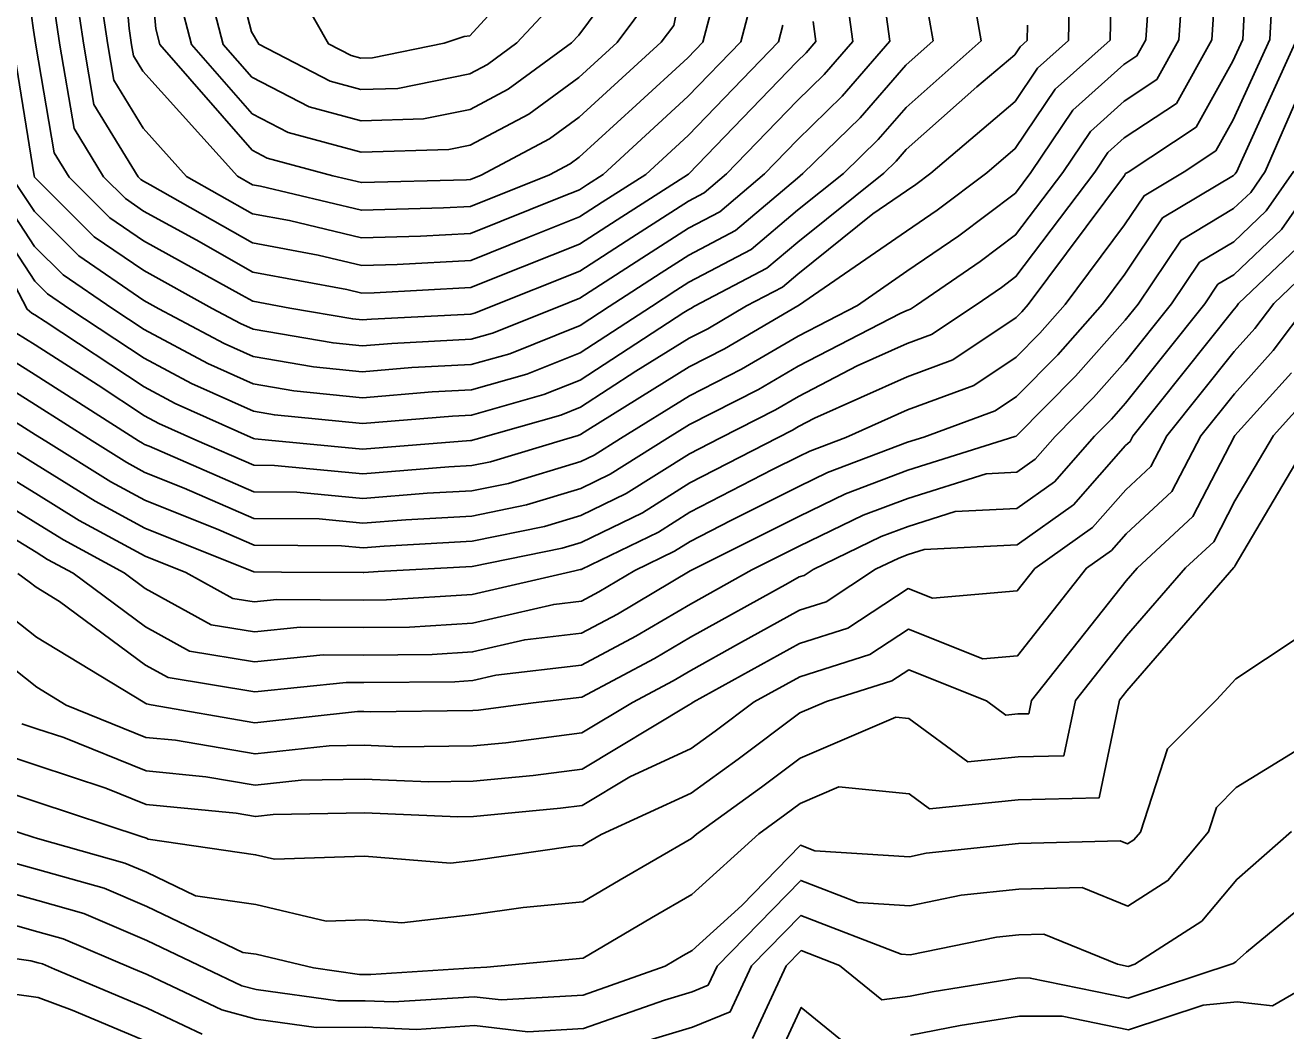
# Model space of a CAD drawing. Extents: x 42655 to 43811, y -141820 to -141156.
# Drawn here: x 43493.8 to 43552.6, y -141291.4 to -141244.4 of the extents above; entities that cross this region are included whole.
import ezdxf

# ---------------------------------------------------------------- set-up
doc = ezdxf.new("R2010")
doc.units = 0
doc.layers.add('ZE_HICN', color=7, linetype='Continuous')
doc.layers.add('ZE_LWCN', color=7, linetype='Continuous')

msp = doc.modelspace()

# ---------------------------------------------------------------- linework, layer by layer
at = {"layer": 'ZE_HICN'}
for points in [[(43493.179, -141251.53), (43494.231, -141253.13), (43496.295, -141255.19), (43499.339, -141257.274), (43500.039, -141257.66), (43503.086, -141259.282), (43504.44, -141259.889), (43507.257, -141260.378), (43509.531, -141260.606), (43511.849, -141260.413), (43514.618, -141260.271), (43516.414, -141259.762), (43519.697, -141258.445), (43521.054, -141257.561), (43523.483, -141255.986), (43524.77, -141255.161), (43526.948, -141254.015), (43529.841, -141251.565), (43530.103, -141251.355), (43532.773, -141248.747), (43534.904, -141246.292), (43536.176, -141245.163), (43535.153, -141239.348)], [(43503.262, -141240.471), (43504.368, -141244.733), (43504.697, -141245.313), (43508.03, -141247.037), (43509.469, -141247.427), (43511.196, -141247.374), (43514.553, -141246.698), (43515.377, -141246.262), (43516.745, -141245.256), (43519.62, -141242.147)], [(43497.296, -141242.955), (43497.65, -141245.346), (43497.932, -141246.99), (43499.301, -141249.233), (43501.333, -141251.491), (43504.408, -141253.232), (43506.128, -141253.55), (43509.501, -141254.353), (43512.246, -141254.278), (43514.589, -141254.151), (43518.803, -141252.457), (43519.667, -141252.113), (43520.048, -141251.866), (43520.777, -141251.399), (43524.734, -141247.755), (43527.196, -141245.206), (43527.828, -141242.815)], [(43492.604, -141259.704), (43494.267, -141260.748), (43499.089, -141263.827), (43499.274, -141263.943), (43499.371, -141263.996), (43499.582, -141264.08), (43504.47, -141266.217), (43506.48, -141266.227), (43509.559, -141266.519), (43512.568, -141266.28), (43514.646, -141266.165), (43516.354, -141265.817), (43519.727, -141264.799), (43520.359, -141264.493), (43521.586, -141263.721), (43524.801, -141261.727), (43527.237, -141260.489), (43529.876, -141258.94), (43532.647, -141257.506), (43534.949, -141255.916), (43537.371, -141254.263), (43540.02, -141252.264), (43540.745, -141251.304), (43542.697, -141248.397), (43545.08, -141246.268), (43545.692, -141245.862), (43546.107, -141245.116), (43546.197, -141243.749)], [(43490.292, -141265.191), (43494.3, -141267.657), (43495.582, -141268.459), (43498.42, -141269.993), (43499.403, -141270.723), (43502.482, -141272.417), (43504.501, -141272.752), (43506.627, -141272.531), (43509.588, -141272.546), (43511.73, -141272.526), (43514.675, -141272.341), (43518.466, -141271.464), (43519.758, -141271.313), (43520.574, -141270.879), (43522.256, -141269.88), (43524.105, -141268.987), (43524.833, -141268.529), (43526.739, -141267.545), (43529.909, -141265.959), (43531.254, -141265.308), (43534.987, -141263.893), (43535.749, -141263.654), (43539.066, -141262.424), (43540.065, -141261.757), (43541.993, -141259.808), (43544.077, -141257.451), (43545.126, -141256.044), (43546.887, -141253.423), (43550.192, -141251.445), (43550.278, -141251.364), (43550.351, -141251.259), (43550.533, -141250.843), (43553.155, -141245.083)], [(43493.635, -141277.038), (43494.346, -141277.271), (43495.6, -141277.686), (43499.443, -141279.24), (43502.229, -141279.51), (43504.534, -141279.909), (43506.682, -141279.677), (43509.621, -141279.617), (43512.639, -141279.743), (43514.71, -141279.72), (43517.506, -141279.453), (43519.795, -141279.153), (43524.759, -141276.164), (43524.869, -141276.114), (43524.912, -141276.083), (43524.982, -141276.03), (43529.944, -141273.29), (43532.204, -141272.575), (43535.02, -141270.73), (43536.147, -141271.178), (43540.108, -141270.828), (43540.923, -141269.792), (43543.616, -141267.882), (43545.174, -141266.111), (43546.344, -141265.026), (43547.086, -141263.6), (43550.231, -141259.654), (43551.193, -141258.588), (43552.075, -141257.413), (43553.887, -141255.693)], [(43490.93, -141284.339), (43494.384, -141285.296), (43496.528, -141285.896), (43499.481, -141287.154), (43502.211, -141288.463), (43503.909, -141289.266), (43504.58, -141289.447), (43508.396, -141289.978), (43509.67, -141289.972), (43510.995, -141290.026), (43514.757, -141289.779), (43516.018, -141289.923), (43519.845, -141289.706), (43523.666, -141288.362), (43524.514, -141287.86), (43524.923, -141287.624), (43527.249, -141285.516), (43529.988, -141282.71), (43530.65, -141282.966), (43535.079, -141283.244), (43535.858, -141283.086), (43540.164, -141282.632), (43544.911, -141282.51), (43545.252, -141282.649), (43545.551, -141282.458), (43545.854, -141282.094), (43547.117, -141278.209), (43549.402, -141275.914), (43550.304, -141274.945), (43553.084, -141273.111)]]:
    msp.add_lwpolyline(points, dxfattribs=at)
at = {"layer": 'ZE_LWCN'}
for points in [[(43498.192, -141239.181), (43498.657, -141244.587), (43498.768, -141245.341), (43498.857, -141245.859), (43499.288, -141246.565), (43503.71, -141251.48), (43504.402, -141251.871), (43504.788, -141251.943), (43509.495, -141253.064), (43513.324, -141252.959), (43514.583, -141252.89), (43518.264, -141251.411), (43519.239, -141250.895), (43519.66, -141250.585), (43522.314, -141248.164), (43524.726, -141245.943), (43525.429, -141245.214), (43526.488, -141241.208)], [(43499.415, -141239.175), (43499.89, -141244.596), (43500.081, -141245.334), (43504.394, -141250.265), (43505.094, -141250.627), (43508.163, -141251.459), (43509.489, -141251.775), (43514.403, -141251.64), (43514.577, -141251.63), (43515.084, -141251.426), (43518.273, -141249.737), (43519.651, -141248.723), (43523.487, -141245.224), (43524.072, -141244.437), (43524.704, -141241.284)], [(43491.099, -141261.545), (43494.281, -141263.543), (43494.758, -141263.848), (43497.797, -141265.75), (43499.383, -141266.607), (43502.841, -141267.99), (43504.481, -141268.707), (43508.564, -141268.728), (43509.57, -141268.823), (43510.553, -141268.745), (43514.657, -141268.517), (43518.032, -141267.829), (43519.739, -141267.314), (43521.857, -141266.291), (43524.813, -141264.43), (43526.229, -141263.699), (43528.816, -141262.383), (43529.889, -141261.754), (43532.637, -141260.331), (43534.965, -141259.291), (43536.103, -141258.869), (43538.182, -141257.479), (43539.374, -141256.666), (43540.039, -141256.164), (43543.72, -141251.29), (43544.34, -141250.368), (43545.096, -141249.692), (43547.536, -141248.074), (43549.191, -141245.102), (43549.547, -141239.652)], [(43492.564, -141263.858), (43494.287, -141264.918), (43497.059, -141266.653), (43499.389, -141267.913), (43504.471, -141269.945), (43504.487, -141269.952), (43505.759, -141269.958), (43509.575, -141269.979), (43509.607, -141269.978), (43510.269, -141269.937), (43514.662, -141269.693), (43518.87, -141268.835), (43519.745, -141268.571), (43522.607, -141267.19), (43524.82, -141265.796), (43528.907, -141263.686), (43529.606, -141263.331), (43529.896, -141263.161), (43530.638, -141262.777), (43534.973, -141260.839), (43537.091, -141260.054), (43540.048, -141258.078), (43540.321, -141257.801), (43540.616, -141257.468), (43545.104, -141251.445), (43545.164, -141251.356), (43545.286, -141251.283), (43548.458, -141249.18), (43550.167, -141246.111), (43550.629, -141245.095), (43550.905, -141239.86)], [(43493.357, -141258.783), (43494.261, -141259.35), (43497.209, -141261.233), (43499.365, -141262.658), (43500.034, -141263.014), (43501.816, -141263.814), (43504.464, -141264.972), (43505.438, -141264.977), (43509.554, -141265.367), (43513.576, -141265.048), (43514.64, -141264.988), (43515.515, -141264.81), (43519.086, -141263.733), (43519.603, -141263.586), (43519.721, -141263.539), (43520.058, -141263.319), (43524.794, -141260.382), (43526.447, -141259.542), (43529.869, -141257.533), (43529.896, -141257.519), (43534.94, -141254.038), (43536.37, -141253.062), (43538.685, -141251.314), (43540.01, -141250.189), (43541.876, -141247.412), (43544.436, -141245.124), (43544.549, -141239.565)], [(43493.534, -141239.972), (43494.191, -141244.66), (43494.295, -141245.362), (43495.158, -141250.383), (43495.85, -141251.517), (43497.749, -141253.412), (43499.326, -141254.492), (43503.915, -141257.023), (43504.427, -141257.313), (43506.149, -141257.631), (43509.087, -141258.141), (43509.52, -141258.184), (43509.961, -141258.147), (43514.606, -141257.91), (43514.82, -141257.849), (43515.474, -141257.587), (43519.685, -141255.909), (43522.109, -141254.338), (43524.758, -141252.641), (43525.484, -141252.258), (43526.531, -141251.372), (43529.824, -141247.965), (43531.09, -141246.728), (43532.432, -141245.181), (43532.059, -141242.444)], [(43494.574, -141239.69), (43495.413, -141245.357), (43496.083, -141249.252), (43497.46, -141251.51), (43498.476, -141252.523), (43499.319, -141253.101), (43501.774, -141254.454), (43504.421, -141255.952), (43508.807, -141256.763), (43509.514, -141256.932), (43510.089, -141256.916), (43514.601, -141256.671), (43515.727, -141256.218), (43519.679, -141254.644), (43521.422, -141253.514), (43524.752, -141251.38), (43529.815, -141246.142), (43530.248, -141245.719), (43530.707, -141245.189), (43530.58, -141244.253)], [(43504.751, -141239.643), (43507.958, -141245.297), (43509.008, -141245.841), (43509.462, -141245.963), (43510.006, -141245.947), (43513.359, -141245.272), (43514.29, -141244.958), (43514.545, -141244.918), (43517.27, -141241.935)], [(43493.234, -141245.367), (43494.223, -141251.458), (43494.233, -141251.514), (43494.24, -141251.525), (43497.022, -141254.301), (43499.333, -141255.883), (43502.533, -141257.648), (43503.849, -141258.348), (43504.434, -141258.611), (43508.172, -141259.26), (43509.525, -141259.395), (43510.905, -141259.28), (43514.612, -141259.09), (43515.617, -141258.805), (43518.695, -141257.572), (43519.691, -141257.175), (43522.796, -141255.162), (43524.764, -141253.901), (43526.216, -141253.137), (43528.31, -141251.363), (43529.832, -141249.788), (43531.931, -141247.738), (43534.157, -141245.173), (43533.538, -141240.635)], [(43490.362, -141263.869), (43494.294, -141266.288), (43496.32, -141267.556), (43499.396, -141269.218), (43501.299, -141269.979), (43503.49, -141271.184), (43504.494, -141271.351), (43505.552, -141271.241), (43509.582, -141271.263), (43510.669, -141271.252), (43514.668, -141271.001), (43519.455, -141269.893), (43519.709, -141269.842), (43519.751, -141269.829), (43523.356, -141268.088), (43524.826, -141267.162), (43528.677, -141265.175), (43529.902, -141264.562), (43530.422, -141264.31), (43532.109, -141263.671), (43534.98, -141262.387), (43538.078, -141261.239), (43540.056, -141259.917), (43541.157, -141258.805), (43542.347, -141257.46), (43545.115, -141253.744), (43546.025, -141252.39), (43547.895, -141251.271), (43549.38, -141250.286), (43550.18, -141248.849), (43551.892, -141245.089), (43552.092, -141241.285)], [(43491.852, -141260.624), (43494.274, -141262.145), (43496.924, -141263.837), (43498.536, -141264.846), (43499.377, -141265.301), (43501.212, -141266.035), (43504.475, -141267.462), (43507.522, -141267.477), (43509.565, -141267.671), (43511.561, -141267.512), (43514.651, -141267.341), (43517.193, -141266.823), (43519.733, -141266.056), (43521.108, -141265.392), (43523.779, -141263.71), (43524.807, -141263.073), (43528.026, -141261.436), (43529.882, -141260.347), (43534.637, -141257.886), (43534.958, -141257.742), (43535.115, -141257.684), (43535.402, -141257.493), (43538.372, -141255.464), (43540.029, -141254.214), (43542.232, -141251.297), (43543.518, -141249.382), (43545.088, -141247.98), (43546.614, -141246.968), (43547.649, -141245.109), (43547.872, -141241.7)], [(43495.935, -141241.322), (43496.532, -141245.351), (43497.008, -141248.121), (43499.07, -141251.502), (43499.203, -141251.634), (43499.313, -141251.709), (43499.633, -141251.886), (43504.414, -141254.592), (43507.467, -141255.157), (43509.508, -141255.643), (43511.167, -141255.597), (43514.595, -141255.411), (43517.265, -141254.338), (43519.673, -141253.378), (43520.735, -141252.69), (43522.764, -141251.39), (43524.743, -141249.568), (43528.962, -141245.198), (43529.167, -141244.422)], [(43493.3, -141256.544), (43493.887, -141257.689), (43494.11, -141257.862), (43494.254, -141257.953), (43494.725, -141258.254), (43499.358, -141261.315), (43500.797, -141262.081), (43504.458, -141263.725), (43504.513, -141263.735), (43505.152, -141263.799), (43509.548, -141264.215), (43514.584, -141263.815), (43514.634, -141263.812), (43514.676, -141263.804), (43514.846, -141263.753), (43518.805, -141262.63), (43519.715, -141262.265), (43522.296, -141260.581), (43524.788, -141259.036), (43525.657, -141258.594), (43527.47, -141257.53), (43529.144, -141256.649), (43529.862, -141256.042), (43533.371, -141253.236), (43534.932, -141252.159), (43535.368, -141251.861), (43536.076, -141251.327), (43540, -141247.996), (43541.054, -141246.426), (43542.501, -141245.133), (43542.565, -141241.991)], [(43502.138, -141241.846), (43503.039, -141245.32), (43504.378, -141246.851), (43507.051, -141248.234), (43509.476, -141248.891), (43512.386, -141248.802), (43514.561, -141248.364), (43516.342, -141247.42), (43519.302, -141245.243), (43519.633, -141244.886), (43521.904, -141241.836)], [(43492.123, -141251.535), (43494.239, -141254.752), (43495.569, -141256.079), (43497.893, -141257.67), (43499.346, -141258.63), (43502.323, -141260.215), (43504.446, -141261.168), (43506.343, -141261.497), (43509.537, -141261.816), (43512.793, -141261.545), (43514.623, -141261.452), (43517.211, -141260.718), (43519.703, -141259.719), (43523.026, -141257.551), (43524.17, -141256.81), (43524.776, -141256.421), (43527.68, -141254.893), (43529.848, -141253.057), (43531.988, -141251.346), (43533.615, -141249.757), (43534.913, -141248.261), (43538.417, -141245.153), (43537.996, -141242.758)], [(43501.014, -141243.221), (43501.56, -141245.327), (43504.386, -141248.558), (43506.073, -141249.43), (43509.483, -141250.355), (43513.576, -141250.229), (43514.569, -141250.029), (43517.308, -141248.578), (43519.642, -141246.862), (43521.427, -141245.233), (43522.988, -141243.137)], [(43491.068, -141251.54), (43494.247, -141256.374), (43494.842, -141256.967), (43495.882, -141257.68), (43499.352, -141259.973), (43501.56, -141261.148), (43504.452, -141262.447), (43505.428, -141262.616), (43509.543, -141263.027), (43513.737, -141262.678), (43514.629, -141262.632), (43518.008, -141261.674), (43519.709, -141260.992), (43524.535, -141257.844), (43524.782, -141257.691), (43524.868, -141257.647), (43525.047, -141257.542), (43528.412, -141255.771), (43529.855, -141254.549), (43533.872, -141251.337), (43534.456, -141250.767), (43534.922, -141250.23), (43538.222, -141247.304), (43539.989, -141245.803), (43540.233, -141245.441), (43540.567, -141245.143), (43540.582, -141244.418)], [(43492.629, -141267.994), (43494.307, -141269.027), (43494.843, -141269.362), (43496.031, -141270.004), (43499.411, -141272.514), (43501.474, -141273.649), (43504.507, -141274.152), (43507.702, -141273.82), (43509.594, -141273.83), (43512.792, -141273.799), (43514.681, -141273.681), (43517.114, -141273.118), (43519.765, -141272.809), (43521.44, -141271.917), (43524.839, -141269.899), (43524.896, -141269.868), (43529.915, -141267.356), (43532.086, -141266.306), (43534.993, -141265.204), (43539.989, -141263.633), (43540.054, -141263.609), (43540.074, -141263.596), (43542.829, -141260.811), (43545.136, -141258.202), (43545.741, -141257.443), (43547.748, -141254.456), (43550.2, -141252.99), (43551, -141252.229), (43551.679, -141251.253), (43553.375, -141247.367)], [(43492.836, -141271.816), (43494.325, -141273), (43499.311, -141276.01), (43499.428, -141276.097), (43499.459, -141276.114), (43499.675, -141276.15), (43504.521, -141276.988), (43509.303, -141276.471), (43509.606, -141276.465), (43509.918, -141276.478), (43514.694, -141276.425), (43514.96, -141276.399), (43517.504, -141276.065), (43519.779, -141275.8), (43523.171, -141273.995), (43524.854, -141272.996), (43529.417, -141270.468), (43529.929, -141270.185), (43530.153, -141270.114), (43530.571, -141269.841), (43533.75, -141268.303), (43535.006, -141267.827), (43537.212, -141267.133), (43540.09, -141266.985), (43541.836, -141265.747), (43543.711, -141263.616), (43544.501, -141262.817), (43545.155, -141262.078), (43548.863, -141257.429), (43549.471, -141256.523), (43550.214, -141256.079), (43552.443, -141253.961), (43554.336, -141251.24)], [(43493.458, -141270.017), (43493.989, -141270.407), (43494.314, -141270.666), (43495.405, -141271.325), (43499.42, -141274.306), (43500.466, -141274.882), (43504.514, -141275.553), (43508.777, -141275.11), (43509.6, -141275.114), (43513.854, -141275.073), (43514.687, -141275.02), (43515.761, -141274.772), (43519.772, -141274.305), (43522.306, -141272.956), (43524.847, -141271.447), (43527.722, -141269.854), (43529.922, -141268.754), (43532.918, -141267.304), (43535, -141266.516), (43538.658, -141265.365), (43540.082, -141265.292), (43540.946, -141264.679), (43541.874, -141263.625), (43543.665, -141261.814), (43545.146, -141260.14), (43547.302, -141257.436), (43548.61, -141255.49), (43550.207, -141254.534), (43551.722, -141253.095), (43553.008, -141251.246)], [(43491.684, -141273.226), (43494.337, -141275.335), (43495.718, -141276.169), (43499.436, -141277.672), (43500.807, -141277.805), (43504.527, -141278.449), (43507.992, -141278.074), (43509.614, -141278.041), (43511.278, -141278.111), (43514.702, -141278.072), (43516.233, -141277.926), (43519.787, -141277.46), (43522.14, -141276.043), (43524.037, -141275.033), (43524.861, -141274.544), (43527.096, -141273.306), (43529.936, -141271.738), (43531.178, -141271.345), (43533.495, -141269.827), (43534.583, -141269.301), (43535.012, -141269.138), (43535.767, -141268.901), (43540.098, -141268.678), (43542.726, -141266.814), (43545.164, -141264.043), (43545.367, -141263.855), (43545.496, -141263.607), (43550.222, -141257.679), (43550.333, -141257.556), (43550.434, -141257.421), (43553.165, -141254.827)], [(43492.533, -141278.386), (43494.354, -141278.982), (43497.568, -141280.047), (43499.451, -141280.808), (43503.65, -141281.215), (43504.541, -141281.369), (43505.371, -141281.28), (43509.629, -141281.194), (43514, -141281.376), (43514.718, -141281.368), (43518.779, -141280.98), (43519.803, -141280.846), (43522.025, -141279.508), (43524.879, -141278.196), (43525.998, -141277.386), (43527.825, -141276.016), (43529.951, -141274.842), (43533.229, -141273.805), (43535.029, -141272.626), (43538.505, -141274.006), (43540.123, -141273.863), (43543.334, -141269.78), (43544.506, -141268.949), (43545.184, -141268.179), (43547.32, -141266.198), (43548.676, -141263.592), (43550.241, -141261.629), (43552.053, -141259.62), (43553.717, -141257.406)], [(43491.431, -141279.733), (43494.362, -141280.694), (43499.254, -141282.314), (43499.419, -141282.361), (43499.458, -141282.377), (43499.546, -141282.419), (43504.55, -141283.15), (43505.439, -141283.361), (43509.638, -141283.218), (43513.651, -141283.551), (43514.727, -141283.423), (43519.367, -141282.759), (43519.812, -141282.718), (43520.09, -141282.553), (43520.681, -141282.213), (43524.889, -141280.278), (43527.085, -141278.689), (43529.959, -141276.534), (43531.204, -141276), (43534.255, -141275.035), (43535.038, -141274.522), (43538.672, -141275.965), (43539.578, -141276.636), (43540.135, -141276.58), (43540.641, -141276.568), (43540.768, -141275.955), (43545.194, -141270.362), (43545.709, -141269.769), (43548.297, -141267.369), (43550.25, -141263.615), (43550.268, -141263.585), (43552.913, -141260.651)], [(43553.773, -141261.683), (43552.066, -141263.576), (43550.264, -141266.636), (43549.273, -141268.541), (43547.96, -141269.758), (43545.206, -141272.93), (43542.82, -141275.945), (43542.281, -141278.535), (43540.145, -141278.588), (43537.791, -141278.822), (43535.048, -141276.792), (43534.432, -141276.731), (43529.969, -141278.644), (43528.171, -141279.992), (43525.13, -141282.192), (43524.899, -141282.402), (43521.565, -141284.322), (43519.825, -141285.351), (43517.035, -141285.61), (43514.739, -141285.939), (43511.372, -141286.338), (43509.652, -141286.195), (43507.853, -141286.256), (43504.561, -141285.475), (43501.752, -141285.065), (43499.466, -141283.97), (43498.456, -141283.539), (43494.37, -141282.396), (43494.164, -141282.339), (43490.329, -141281.081)], [(43489.36, -141282.456), (43494.377, -141283.846), (43497.492, -141284.717), (43499.473, -141285.562), (43503.957, -141287.711), (43504.572, -141287.801), (43507.263, -141288.439), (43509.409, -141288.738), (43509.664, -141288.737), (43509.929, -141288.748), (43514.751, -141288.431), (43514.776, -141288.434), (43515.349, -141288.401), (43519.837, -141287.985), (43523.039, -141286.091), (43524.911, -141285.013), (43528.038, -141282.178), (43529.258, -141281.296), (43529.979, -141280.755), (43531.77, -141279.987), (43535.065, -141280.314), (43536.003, -141281.008), (43540.154, -141280.595), (43543.921, -141280.503), (43544.872, -141275.936), (43545.218, -141275.497), (43550.212, -141269.748), (43550.25, -141269.712), (43550.279, -141269.657), (43553.864, -141263.568)], [(43492.5, -141286.222), (43494.391, -141286.746), (43495.565, -141287.074), (43498.86, -141288.479), (43499.488, -141288.743), (43502.984, -141290.397), (43504.586, -141290.829), (43507.382, -141291.217), (43509.676, -141291.207), (43512.062, -141291.305), (43514.764, -141291.128), (43517.26, -141291.413), (43519.853, -141291.266), (43523.635, -141289.935), (43524.933, -141289.548), (43525.671, -141289.248), (43526.09, -141288.35), (43529.996, -141284.349), (43532.665, -141285.383), (43535.09, -141285.535), (43537.493, -141285.047), (43540.174, -141284.765), (43543.13, -141284.689), (43545.266, -141285.556), (43547.135, -141284.358), (43549.034, -141282.079), (43549.401, -141280.949), (43550.328, -141280.018), (43553.738, -141277.914)], [(43521.841, -141292.129), (43524.94, -141291.205), (43526.705, -141290.489), (43527.705, -141288.342), (43530.004, -141285.988), (43534.68, -141287.8), (43535.101, -141287.826), (43539.128, -141287.008), (43540.184, -141286.897), (43541.349, -141286.867), (43544.784, -141288.261), (43545.279, -141288.363), (43545.6, -141288.258), (43548.719, -141286.259), (43550.348, -141284.303), (43552.903, -141282.06)], [(43460.315, -141292.994), (43463.88, -141290.634), (43465.313, -141290.374), (43468.819, -141288.621), (43468.923, -141288.578), (43468.958, -141288.506), (43469.068, -141288.488), (43474.032, -141285.465), (43476.144, -141284.985), (43479.11, -141283.417), (43480.013, -141283.498), (43484.208, -141285.454), (43485.617, -141286.844), (43489.306, -141287.442), (43494.069, -141288.105), (43494.397, -141288.196), (43494.601, -141288.253), (43495.173, -141288.497), (43499.496, -141290.315), (43502.059, -141291.528)], [(43527.739, -141291.729), (43529.32, -141288.335), (43530.012, -141287.627), (43531.808, -141288.323), (43533.78, -141289.926), (43535.11, -141289.752), (43536.137, -141289.548), (43540.194, -141288.905), (43540.712, -141288.908), (43545.286, -141289.844), (43550.184, -141288.236), (43550.303, -141288.159), (43550.366, -141288.084), (43550.807, -141287.697), (43555.434, -141283.871)], [(43471.504, -141291.674), (43474.049, -141288.949), (43474.945, -141288.592), (43478.481, -141287.788), (43479.13, -141287.445), (43483.642, -141287.852), (43484.221, -141288.122), (43484.415, -141288.313), (43485.819, -141288.541), (43488.417, -141289.618), (43489.314, -141289.216), (43489.862, -141289.185), (43494.405, -141289.82), (43495.99, -141290.409), (43499.503, -141291.887)], [(43535.118, -141291.581), (43537.446, -141291.118), (43540.202, -141290.681), (43542.199, -141290.692), (43545.293, -141291.326), (43548.775, -141290.182), (43550.375, -141290.017), (43552.015, -141290.212), (43555.455, -141288.211)], [(43528.773, -141292.969), (43530.024, -141290.283), (43532.104, -141291.974)]]:
    msp.add_lwpolyline(points, dxfattribs=at)

doc.saveas('drawing.dxf')
